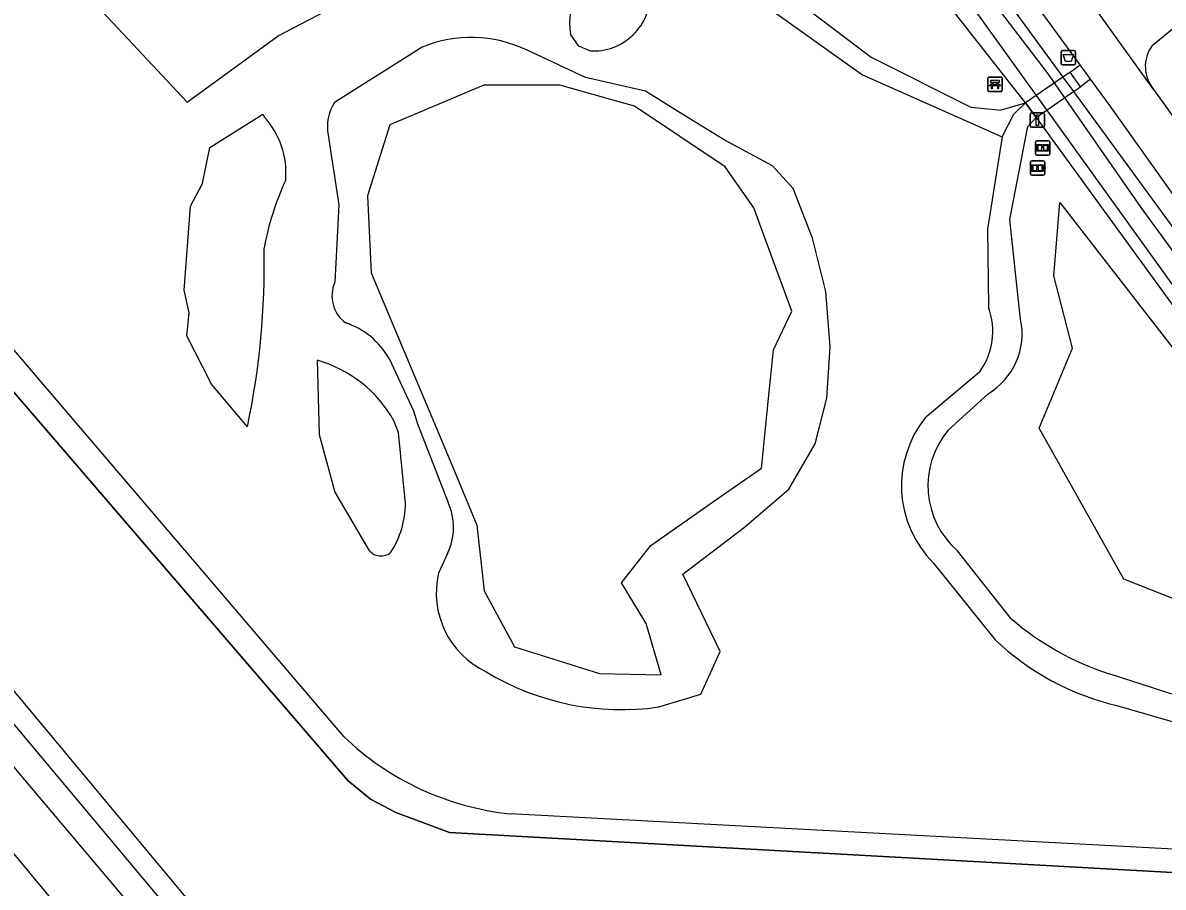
# Model space of a CAD drawing. Extents: x 157321 to 158827, y 386650 to 388532.
# Drawn here: x 157836.9 to 157916.1, y 387091.9 to 387151.9 of the extents above; entities that cross this region are included whole.
import ezdxf

# ---------------------------------------------------------------- set-up
doc = ezdxf.new("R2010")
doc.units = 0
for name, color, linetype in [('IMGEO_Afsluitpaal', 7, 'Continuous'), ('IMGEO_Afvalbak', 7, 'Continuous'), ('IMGEO_Bank', 7, 'Continuous'), ('IMGEO_Dek', 7, 'Continuous'), ('IMGEO_Fietspad_gesloten', 7, 'Continuous'), ('IMGEO_Groenvoorziening', 7, 'Continuous'), ('IMGEO_Hek', 7, 'Continuous'), ('IMGEO_Informatiebord', 7, 'Continuous'), ('IMGEO_Loofbos', 7, 'Continuous'), ('IMGEO_Meer_plas_ven_vijver', 7, 'Continuous'), ('IMGEO_Voetpad_halfverhard', 7, 'Continuous'), ('IMGEO_Voetpad_onverhard', 7, 'Continuous'), ('IMGEO_Voetpad_open', 7, 'Continuous'), ('IMGEO_Waterloop', 7, 'Continuous')]:
    doc.layers.add(name, color=color, linetype=linetype)

msp = doc.modelspace()

# ---------------------------------------------------------------- linework, layer by layer
at = {"layer": 'IMGEO_Afsluitpaal'}
for p, q in [((157906.824, 387144.753), (157906.824, 387145.553)), ((157906.824, 387145.553), (157906.824, 387144.753)), ((157906.924, 387145.653), (157907.714, 387145.653)), ((157907.714, 387145.653), (157906.924, 387145.653)), ((157907.814, 387145.553), (157907.814, 387144.753)), ((157907.814, 387144.753), (157907.814, 387145.553)), ((157907.714, 387144.653), (157906.924, 387144.653)), ((157906.924, 387144.653), (157907.714, 387144.653))]:
    msp.add_line(p, q, dxfattribs=at)
msp.add_lwpolyline([(157907.244, 387145.528), (157907.394, 387145.528), (157907.394, 387144.778), (157907.244, 387144.778), (157907.244, 387145.528)], dxfattribs=at)
for centre, start, end in [((157906.924, 387145.553), 90, 180), ((157906.924, 387145.553), 90, 180), ((157907.714, 387145.553), 0, 90), ((157907.714, 387145.553), 360, 90), ((157906.924, 387144.753), 180, 270), ((157906.924, 387144.753), 180, 270), ((157907.714, 387144.753), 270, 0), ((157907.714, 387144.753), 270, 0)]:
    msp.add_arc(centre, 0.1, start, end, dxfattribs=at)
at = {"layer": 'IMGEO_Afvalbak'}
for p, q in [((157908.976, 387149.09), (157908.976, 387149.89)), ((157908.976, 387149.89), (157908.976, 387149.09)), ((157909.076, 387149.99), (157909.866, 387149.99)), ((157909.866, 387149.99), (157909.076, 387149.99)), ((157909.966, 387149.89), (157909.966, 387149.09)), ((157909.966, 387149.09), (157909.966, 387149.89)), ((157909.866, 387148.99), (157909.076, 387148.99)), ((157909.076, 387148.99), (157909.866, 387148.99))]:
    msp.add_line(p, q, dxfattribs=at)
msp.add_lwpolyline([(157909.119, 387149.704), (157909.823, 387149.704), (157909.674, 387149.234), (157909.268, 387149.234), (157909.119, 387149.704)], dxfattribs=at)
for centre, start, end in [((157909.076, 387149.89), 90, 180), ((157909.076, 387149.89), 90, 180), ((157909.866, 387149.89), 0, 90), ((157909.866, 387149.89), 360, 90), ((157909.076, 387149.09), 180, 270), ((157909.076, 387149.09), 180, 270), ((157909.866, 387149.09), 270, 0), ((157909.866, 387149.09), 270, 0)]:
    msp.add_arc(centre, 0.1, start, end, dxfattribs=at)
at = {"layer": 'IMGEO_Bank'}
for p, q in [((157903.955, 387148.139), (157904.796, 387148.139)), ((157904.796, 387148.139), (157903.955, 387148.139)), ((157903.88, 387147.214), (157903.88, 387148.055)), ((157903.88, 387148.055), (157903.88, 387147.214)), ((157904.577, 387147.537), (157904.184, 387147.537)), ((157904.189, 387147.645), (157904.189, 387147.751)), ((157904.233, 387147.751), (157904.233, 387147.645)), ((157904.521, 387147.757), (157904.239, 387147.757)), ((157904.239, 387147.639), (157904.521, 387147.639)), ((157904.527, 387147.645), (157904.527, 387147.751)), ((157904.571, 387147.751), (157904.571, 387147.645)), ((157904.88, 387148.064), (157904.88, 387147.223)), ((157904.88, 387147.223), (157904.88, 387148.064)), ((157904.805, 387147.139), (157903.964, 387147.139)), ((157903.964, 387147.139), (157904.805, 387147.139))]:
    msp.add_line(p, q, dxfattribs=at)
for points in [[(157904.127, 387147.537), (157903.985, 387147.537), (157904.097, 387147.639), (157904.183, 387147.639)], [(157904.183, 387147.757), (157904.097, 387147.757), (157904.097, 387147.918), (157904.66, 387147.918), (157904.66, 387147.757), (157904.577, 387147.757)], [(157904.177, 387147.53), (157904.177, 387147.323), (157904.134, 387147.323), (157904.134, 387147.53)], [(157904.577, 387147.639), (157904.66, 387147.639), (157904.772, 387147.537), (157904.633, 387147.537)], [(157904.627, 387147.53), (157904.627, 387147.323), (157904.583, 387147.323), (157904.583, 387147.53)]]:
    msp.add_lwpolyline(points, dxfattribs=at)
for centre, radius, start, end in [((157903.958, 387148.061), 0.0779, 92.4484, 184.28452), ((157903.958, 387148.061), 0.0779, 92.4484, 184.28452), ((157904.802, 387148.061), 0.0779, 2.4484, 94.28452), ((157904.802, 387148.061), 0.0779, 2.4484, 94.28452), ((157904.127, 387147.53), 0.00671, 2.89567, 87.10433), ((157904.184, 387147.53), 0.00671, 92.89567, 177.10433), ((157904.182, 387147.75), 0.00671, 2.89567, 87.10433), ((157904.182, 387147.646), 0.00671, 272.89567, 357.10433), ((157904.239, 387147.75), 0.00671, 92.89567, 177.10433), ((157904.239, 387147.646), 0.00671, 182.89567, 267.10433), ((157904.521, 387147.75), 0.00671, 2.89567, 87.10433), ((157904.521, 387147.646), 0.00671, 272.89567, 357.10433), ((157904.578, 387147.75), 0.00671, 92.89567, 177.10433), ((157904.578, 387147.646), 0.00671, 182.89567, 267.10433), ((157904.576, 387147.53), 0.00671, 2.89567, 87.10433), ((157904.633, 387147.53), 0.00671, 92.89567, 177.10433), ((157903.958, 387147.217), 0.0779, 182.4484, 274.28452), ((157903.958, 387147.217), 0.0779, 182.4484, 274.28452), ((157904.802, 387147.217), 0.0779, 272.4484, 4.28452), ((157904.802, 387147.217), 0.0779, 272.4484, 4.28452)]:
    msp.add_arc(centre, radius, start, end, dxfattribs=at)
at = {"layer": 'IMGEO_Dek'}
msp.add_lwpolyline([(157909.83, 387147.134), (157910.309, 387147.467), (157909.591, 387148.487), (157909.092, 387148.143), (157906.499, 387146.353), (157907.232, 387145.326)], close=True, dxfattribs=at)
at = {"layer": 'IMGEO_Fietspad_gesloten'}
for points in [[(157910.286, 387148.989), (157901.292, 387161.32)], [(157911.252, 387153.028), (157915.39, 387147.25), (157915.414, 387147.249)], [(157915.283, 387150.337), (157916.957, 387151.694)], [(157911.013, 387147.992), (157910.286, 387148.989)], [(157923.551, 387130.435), (157912.351, 387146.158), (157911.013, 387147.992)], [(157915.414, 387147.249), (157917.981, 387143.677), (157925.645, 387132.679)]]:
    msp.add_lwpolyline(points, dxfattribs=at)
msp.add_arc((157917.321, 387148.877), 2.507, 144.37108, 220.48725, dxfattribs=at)
at = {"layer": 'IMGEO_Groenvoorziening'}
for points in [[(157664.336, 387303.061), (157707.813, 387250), (157745.014, 387204.223), (157870.419, 387053.083)], [(157906.499, 387146.353), (157897.254, 387158.154), (157881.768, 387175.438), (157879.214, 387176.849), (157878.591, 387176.898), (157874.762, 387177.196), (157853.91, 387175.758), (157853.711, 387178.93), (157875.918, 387180.088), (157879.082, 387180.253), (157884.495, 387177.58), (157899.23, 387161.641), (157909.092, 387148.143), (157909.83, 387147.134), (157926.137, 387124.816), (157935.276, 387114.872), (157939.605, 387108.739), (157942.777, 387100.684), (157942.53, 387100.602), (157941.129, 387100.135), (157939.216, 387099.497), (157935.894, 387108.446), (157934.2, 387110.542), (157934.058, 387110.717)], [(157848.319, 387146.401), (157854.631, 387151.007), (157859.604, 387153.613), (157869.157, 387156.568), (157870.31, 387160.231), (157862.189, 387166.486), (157852.721, 387170.204), (157845.308, 387171.123), (157839.984, 387166.448), (157838.675, 387156.729), (157848.319, 387146.401)], [(157864.613, 387150.223), (157858.548, 387146.366)], [(157875.959, 387148.107), (157871.868, 387150.031)], [(157881.05, 387104.416), (157883.968, 387105.295), (157885.309, 387108.265), (157882.718, 387113.634), (157886.991, 387116.889), (157890.064, 387119.534), (157891.894, 387122.671), (157892.721, 387125.851), (157892.939, 387129.424), (157892.634, 387133.257), (157891.719, 387136.961), (157890.369, 387140.402), (157888.931, 387141.971), (157885.533, 387143.801), (157882.541, 387145.659), (157880.131, 387147.155), (157875.959, 387148.107)], [(157907.232, 387145.326), (157921.729, 387125.423), (157924.711, 387121.329), (157930.301, 387115.195), (157931.526, 387113.85), (157934.058, 387110.717)], [(157858.099, 387144.12), (157858.83, 387139.263), (157858.562, 387133.912)], [(157927.332, 387107.749), (157913.32, 387113.286), (157907.449, 387123.767), (157909.757, 387129.332), (157908.454, 387134.354), (157908.885, 387139.435), (157931.063, 387110.847), (157927.332, 387107.749)], [(157859.179, 387102.356), (157828.061, 387138.818)], [(157862.325, 387128.595), (157864.029, 387124.966), (157864.308, 387124.079), (157866.436, 387118.598)], [(157866.389, 387115.072), (157865.758, 387113.714)], [(157924.621, 387094.133), (157870.729, 387096.996)]]:
    msp.add_lwpolyline(points, dxfattribs=at)
for centre, radius, start, end in [((157868.021, 387141.838), 9.051, 64.84813, 112.11997), ((157861.06, 387144.696), 3.017, 146.38472, 191.00523), ((157860.695, 387132.962), 2.335, 156.00146, 233.45971), ((157857.629, 387125.978), 5.376, 29.13088, 71.83515), ((157862.585, 387116.886), 4.215, 334.50594, 23.9667), ((157871.652, 387112.337), 6.053, 166.85075, 244.71643), ((157878.454, 387122.261), 18.033, 238.63095, 278.27695), ((157872.826, 387116.638), 19.754, 226.30372, 263.90714)]:
    msp.add_arc(centre, radius, start, end, dxfattribs=at)
at = {"layer": 'IMGEO_Hek'}
msp.add_lwpolyline([(157924.621, 387094.133), (157922.549, 387092.598), (157866.519, 387095.707), (157862.788, 387097.094), (157861.03, 387098.012), (157859.459, 387099.311), (157829.43, 387134.207), (157820.26, 387137.172)], dxfattribs=at)
at = {"layer": 'IMGEO_Informatiebord'}
for p, q in [((157907.193, 387142.823), (157907.193, 387143.623)), ((157907.193, 387143.623), (157907.193, 387142.823)), ((157907.293, 387143.723), (157908.083, 387143.723)), ((157908.083, 387143.723), (157907.293, 387143.723)), ((157908.183, 387143.623), (157908.183, 387142.823)), ((157908.183, 387142.823), (157908.183, 387143.623)), ((157908.083, 387142.723), (157907.293, 387142.723)), ((157907.293, 387142.723), (157908.083, 387142.723)), ((157906.841, 387141.425), (157906.841, 387142.225)), ((157906.841, 387142.225), (157906.841, 387141.425)), ((157906.941, 387142.325), (157907.731, 387142.325)), ((157907.731, 387142.325), (157906.941, 387142.325)), ((157907.831, 387142.225), (157907.831, 387141.425)), ((157907.831, 387141.425), (157907.831, 387142.225)), ((157907.731, 387141.325), (157906.941, 387141.325)), ((157906.941, 387141.325), (157907.731, 387141.325))]:
    msp.add_line(p, q, dxfattribs=at)
for points in [[(157907.294, 387143.455), (157908.082, 387143.455), (157908.082, 387142.991), (157907.294, 387142.991), (157907.294, 387143.455)], [(157907.359, 387143.39), (157907.359, 387143.056), (157907.634, 387143.056), (157907.635, 387143.269), (157907.739, 387143.27), (157907.74, 387143.056), (157908.017, 387143.056), (157908.017, 387143.39), (157907.741, 387143.39), (157907.741, 387143.31), (157907.635, 387143.31), (157907.635, 387143.39), (157907.359, 387143.39)], [(157906.942, 387142.057), (157907.73, 387142.057), (157907.73, 387141.593), (157906.942, 387141.593), (157906.942, 387142.057)], [(157907.007, 387141.992), (157907.007, 387141.658), (157907.282, 387141.658), (157907.283, 387141.871), (157907.387, 387141.872), (157907.388, 387141.658), (157907.665, 387141.658), (157907.665, 387141.992), (157907.389, 387141.992), (157907.389, 387141.912), (157907.283, 387141.912), (157907.283, 387141.992), (157907.007, 387141.992)]]:
    msp.add_lwpolyline(points, dxfattribs=at)
for centre, start, end in [((157907.293, 387143.623), 90, 180), ((157907.293, 387143.623), 90, 180), ((157908.083, 387143.623), 0, 90), ((157908.083, 387143.623), 360, 90), ((157907.293, 387142.823), 180, 270), ((157907.293, 387142.823), 180, 270), ((157908.083, 387142.823), 270, 0), ((157908.083, 387142.823), 270, 0), ((157906.941, 387142.225), 90, 180), ((157906.941, 387142.225), 90, 180), ((157907.731, 387142.225), 0, 90), ((157907.731, 387142.225), 360, 90), ((157906.941, 387141.425), 180, 270), ((157906.941, 387141.425), 180, 270), ((157907.731, 387141.425), 270, 0), ((157907.731, 387141.425), 270, 0)]:
    msp.add_arc(centre, 0.1, start, end, dxfattribs=at)
at = {"layer": 'IMGEO_Loofbos'}
for points in [[(157806.064, 387141.763), (157848.195, 387091.208)], [(157820.158, 387137.88), (157820.26, 387137.172), (157829.43, 387134.207), (157859.459, 387099.311), (157861.03, 387098.012), (157862.788, 387097.094), (157866.519, 387095.707), (157922.549, 387092.598), (157924.621, 387094.133)]]:
    msp.add_lwpolyline(points, dxfattribs=at)
at = {"layer": 'IMGEO_Meer_plas_ven_vijver'}
for points in [[(157876.265, 387149.963), (157875.494, 387150.284), (157874.908, 387151.111)], [(157874.182, 387147.578), (157868.908, 387147.578), (157862.376, 387144.828), (157860.84, 387139.894), (157861.082, 387134.556), (157863.185, 387129.541), (157865.287, 387124.526), (157866.858, 387120.778), (157868.429, 387117.031), (157868.926, 387112.474), (157871.028, 387108.592), (157876.931, 387106.732), (157881.216, 387106.651), (157880.165, 387110.21), (157878.467, 387113.041), (157880.489, 387115.629), (157884.774, 387118.622), (157888.168, 387120.992), (157888.655, 387125.82), (157888.998, 387129.216), (157890.272, 387131.887), (157888.817, 387135.85), (157887.641, 387139.053), (157885.664, 387141.916), (157882.51, 387144.019), (157879.357, 387146.122), (157874.182, 387147.578)], [(157852.495, 387123.86), (157849.991, 387126.818), (157848.289, 387130.167), (157848.445, 387131.774), (157848.111, 387133.351), (157848.553, 387139.172), (157849.387, 387140.745), (157849.898, 387143.242), (157853.562, 387145.569)], [(157853.562, 387145.569), (157853.674, 387145.365)], [(157857.338, 387128.484), (157857.464, 387123.332), (157858.562, 387119.332), (157860.925, 387115.308)], [(157862.987, 387123.463), (157862.669, 387124.274)], [(157863.461, 387118.548), (157862.987, 387123.463)]]:
    msp.add_lwpolyline(points, dxfattribs=at)
for centre, radius, start, end in [((157880.063, 387151.836), 5.206, 120.66753, 188.00464), ((157876.517, 387153.902), 3.947, 266.3405, 1.71604), ((157849.357, 387141.467), 5.817, 355.5384, 42.08045), ((157873.02, 387132.74), 19.687, 155.14735, 169.71743), ((157799.311, 387135.063), 54.351, 348.10507, 1.25603), ((157854.937, 387119.963), 8.852, 29.13943, 74.26282), ((157857.195, 387118.553), 6.266, 327.11708, 359.95232), ((157861.766, 387115.965), 1.067, 217.98332, 310.31414)]:
    msp.add_arc(centre, radius, start, end, dxfattribs=at)
at = {"layer": 'IMGEO_Voetpad_halfverhard'}
for points in [[(157873.6, 387060.6), (157863.81, 387070.335), (157804.631, 387141.033)], [(157874.662, 387056.412), (157861.798, 387070.022), (157803.004, 387139.659)]]:
    msp.add_lwpolyline(points, dxfattribs=at)
at = {"layer": 'IMGEO_Voetpad_onverhard'}
for points in [[(157886.941, 387156.237), (157895.795, 387149.523), (157902.714, 387146.049), (157904.595, 387145.869), (157904.749, 387145.854), (157906.499, 387146.353)], [(157884.499, 387155.943), (157895.186, 387148.297), (157904.88, 387143.994)], [(157904.88, 387143.994), (157905.678, 387145.562), (157906.499, 387146.353)], [(157907.232, 387145.326), (157906.499, 387146.353)], [(157906.162, 387131.319), (157905.423, 387138.254), (157906.452, 387143.652), (157906.652, 387144.701), (157907.232, 387145.326)], [(157904.88, 387143.994), (157903.866, 387137.579), (157903.933, 387132.164)], [(157903.31, 387127.653), (157899.528, 387124.486)], [(157901.131, 387123.632), (157903.874, 387126.139)], [(157905.511, 387110.541), (157901.787, 387115.246)], [(157900.103, 387114.406), (157904.389, 387109.085)], [(157931.691, 387100.444), (157912.307, 387106.719)], [(157912.848, 387104.514), (157931.392, 387099.148)]]:
    msp.add_lwpolyline(points, dxfattribs=at)
for centre, radius, start, end in [((157899.364, 387130.497), 4.864, 324.22516, 20.04844), ((157901.386, 387130.333), 4.876, 300.67413, 11.66388), ((157905.496, 387119.77), 7.607, 141.68519, 224.84445), ((157905.738, 387119.774), 6.009, 140.0524, 228.89337), ((157918.365, 387125.445), 19.681, 229.22222, 252.07188), ((157916.983, 387122.279), 18.239, 226.33206, 256.89692)]:
    msp.add_arc(centre, radius, start, end, dxfattribs=at)
at = {"layer": 'IMGEO_Voetpad_open'}
for points in [[(157911.013, 387147.992), (157910.309, 387147.467), (157909.591, 387148.487), (157910.286, 387148.989)], [(157909.83, 387147.134), (157910.309, 387147.467), (157909.591, 387148.487), (157909.092, 387148.143), (157906.499, 387146.353), (157907.232, 387145.326), (157909.83, 387147.134)]]:
    msp.add_lwpolyline(points, dxfattribs=at)
at = {"layer": 'IMGEO_Waterloop'}
msp.add_lwpolyline([(157855.697, 387176.787), (157855.581, 387177.984), (157878.947, 387178.95), (157883.851, 387176.285), (157898.662, 387160.682), (157908.008, 387148.44), (157914.496, 387139.094), (157925.6, 387123.858), (157930.601, 387118.278), (157934.424, 387114.087), (157938.962, 387108.217), (157941.607, 387101.092), (157940.488, 387100.667), (157937.939, 387107.483), (157934.482, 387112.234), (157919.536, 387129.786), (157901.694, 387154.638), (157897.503, 387159.929), (157887.733, 387170.588), (157883.311, 387175.416), (157878.657, 387177.868), (157855.697, 387176.787)], dxfattribs=at)

doc.saveas('drawing.dxf')
